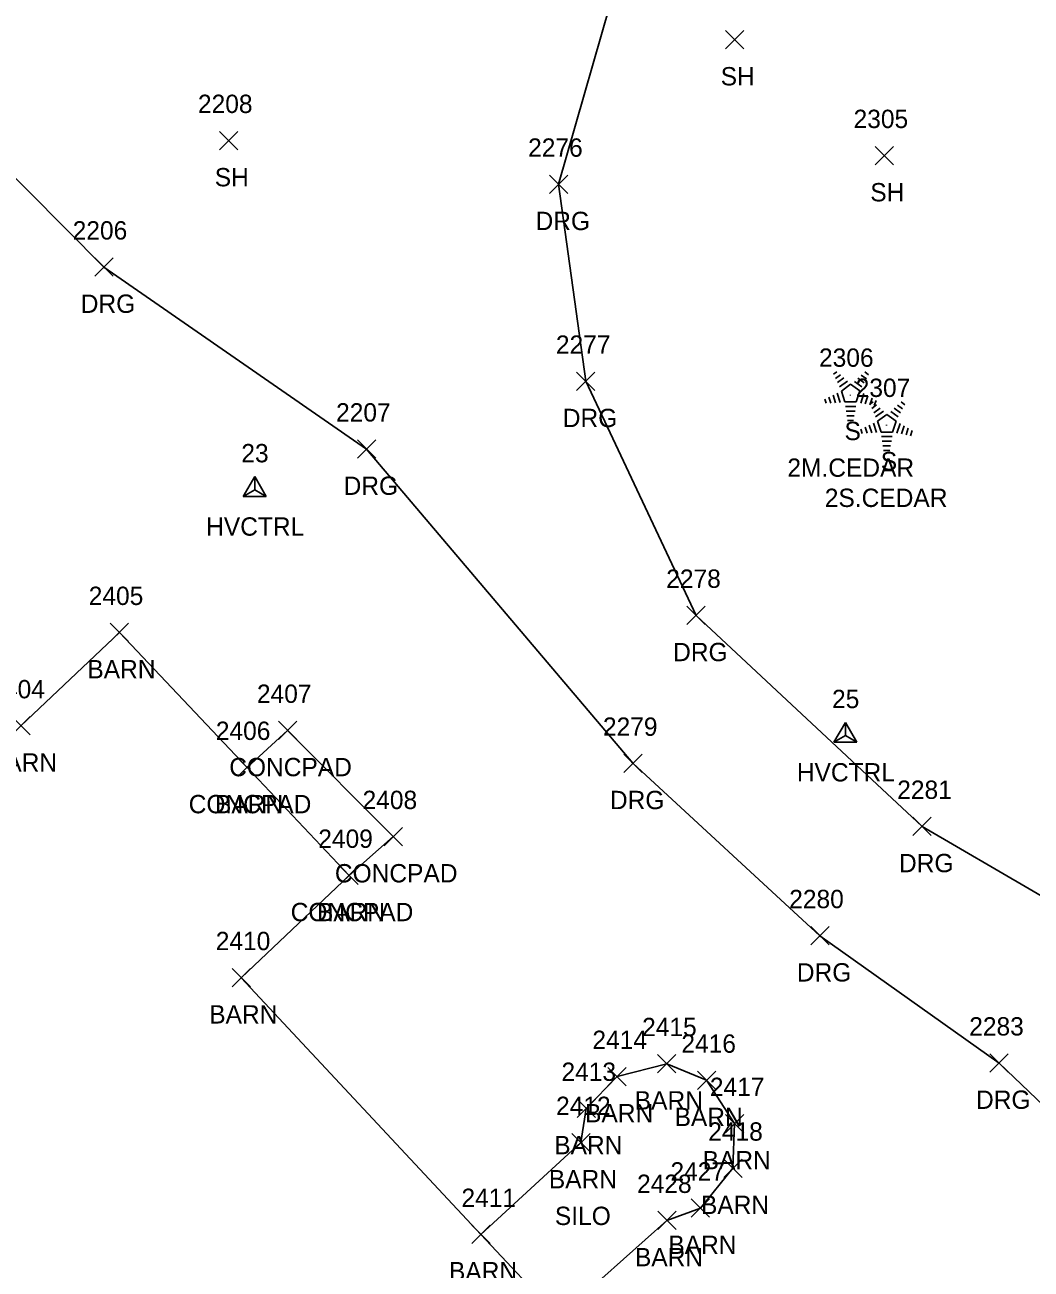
# Model space of a CAD drawing. Extents: x 1472233 to 1475777, y 540726 to 543442.
# Drawn here: x 1473446.7 to 1473556.4, y 542464 to 542599.7 of the extents above; entities that cross this region are included whole.
import ezdxf

# ---------------------------------------------------------------- set-up
doc = ezdxf.new("R2010")
doc.units = 0
for name, color, linetype in [('C_A', 7, 'Continuous'), ('C_I', 7, 'Continuous'), ('CPSM', 7, 'Continuous'), ('L_A', 7, 'Continuous'), ('L_C', 7, 'Continuous'), ('L_I', 7, 'Continuous'), ('L_TIC', 7, 'Continuous'), ('LBC', 7, 'Continuous'), ('LS', 7, 'Continuous'), ('LSOGP', 7, 'Continuous'), ('LTC', 7, 'Continuous'), ('R_A', 7, 'Continuous'), ('R_I', 7, 'Continuous'), ('R_TIC', 7, 'Continuous'), ('RDG', 7, 'Continuous')]:
    doc.layers.add(name, color=color, linetype=linetype)

msp = doc.modelspace()

# ---------------------------------------------------------------- linework, layer by layer
at = {"layer": 'CPSM'}
for p, q in [((1473470.53, 542548.31), (1473471.78, 542550.47)), ((1473473.03, 542548.31), (1473471.78, 542550.47)), ((1473471.78, 542549.03), (1473471.78, 542550.47)), ((1473470.53, 542548.31), (1473471.78, 542549.03)), ((1473471.78, 542549.03), (1473471.78, 542549.03)), ((1473471.78, 542549.03), (1473473.03, 542548.31)), ((1473470.53, 542548.31), (1473473.03, 542548.31)), ((1473534.94, 542521.49), (1473536.19, 542523.66)), ((1473537.44, 542521.49), (1473536.19, 542523.66)), ((1473536.19, 542522.22), (1473536.19, 542523.66)), ((1473534.94, 542521.49), (1473536.19, 542522.22)), ((1473534.94, 542521.49), (1473537.44, 542521.49)), ((1473536.19, 542522.22), (1473536.19, 542522.22)), ((1473536.19, 542522.22), (1473537.44, 542521.49))]:
    msp.add_line(p, q, dxfattribs=at)
at = {"layer": 'L_TIC'}
for points in [[(1473523.1, 542597.14), (1473525.1, 542599.14)], [(1473525.1, 542597.14), (1473523.1, 542599.14)], [(1473467.93, 542586.13), (1473469.93, 542588.13)], [(1473469.93, 542586.13), (1473467.93, 542588.13)], [(1473539.42, 542584.49), (1473541.42, 542586.49)], [(1473541.42, 542584.49), (1473539.42, 542586.49)], [(1473456.02, 542532.47), (1473458.02, 542534.47)], [(1473458.02, 542532.47), (1473456.02, 542534.47)], [(1473445.29, 542522.29), (1473447.29, 542524.29)], [(1473447.29, 542522.29), (1473445.29, 542524.29)], [(1473474.36, 542521.79), (1473476.36, 542523.79)], [(1473476.36, 542521.79), (1473474.36, 542523.79)], [(1473469.94, 542517.75), (1473471.94, 542519.75)], [(1473471.94, 542517.75), (1473469.94, 542519.75)], [(1473469.94, 542517.75), (1473471.94, 542519.75)], [(1473471.94, 542517.75), (1473469.94, 542519.75)], [(1473485.88, 542510.21), (1473487.88, 542512.21)], [(1473487.88, 542510.21), (1473485.88, 542512.21)], [(1473481.06, 542505.98), (1473483.06, 542507.98)], [(1473483.06, 542505.98), (1473481.06, 542507.98)], [(1473481.06, 542505.98), (1473483.06, 542507.98)], [(1473483.06, 542505.98), (1473481.06, 542507.98)], [(1473469.31, 542494.82), (1473471.31, 542496.82)], [(1473471.31, 542494.82), (1473469.31, 542496.82)], [(1473515.71, 542485.44), (1473517.71, 542487.44)], [(1473517.71, 542485.44), (1473515.71, 542487.44)], [(1473510.29, 542484.04), (1473512.29, 542486.04)], [(1473512.29, 542484.04), (1473510.29, 542486.04)], [(1473520.05, 542483.63), (1473522.05, 542485.63)], [(1473522.05, 542483.63), (1473520.05, 542485.63)], [(1473506.93, 542480.56), (1473508.93, 542482.56)], [(1473508.93, 542480.56), (1473506.93, 542482.56)], [(1473523.11, 542478.91), (1473525.11, 542480.91)], [(1473525.11, 542478.91), (1473523.11, 542480.91)], [(1473506.34, 542476.84), (1473508.34, 542478.84)], [(1473508.34, 542476.84), (1473506.34, 542478.84)], [(1473522.93, 542474.04), (1473524.93, 542476.04)], [(1473524.93, 542474.04), (1473522.93, 542476.04)], [(1473519.37, 542469.69), (1473521.37, 542471.69)], [(1473521.37, 542469.69), (1473519.37, 542471.69)], [(1473515.73, 542468.34), (1473517.73, 542470.34)], [(1473517.73, 542468.34), (1473515.73, 542470.34)], [(1473495.45, 542466.81), (1473497.45, 542468.81)], [(1473497.45, 542466.81), (1473495.45, 542468.81)]]:
    msp.add_lwpolyline(points, dxfattribs=at)
at = {"layer": 'LBC'}
msp.add_lwpolyline([(1473446.29, 542523.29), (1473457.02, 542533.47), (1473470.94, 542518.75), (1473482.06, 542506.98), (1473470.31, 542495.82), (1473496.45, 542467.81), (1473507.34, 542477.84), (1473507.93, 542481.56), (1473511.29, 542485.04), (1473516.71, 542486.44), (1473521.05, 542484.63), (1473524.11, 542479.91), (1473523.93, 542475.04), (1473520.37, 542470.69), (1473516.73, 542469.34), (1473504.9, 542458.8), (1473527.52, 542434.56), (1473552.33, 542408.44), (1473543.39, 542399.9), (1473526.52, 542384.14), (1473534.32, 542375.68), (1473524.98, 542366.94)], dxfattribs=at)
at = {"layer": 'LS'}
msp.add_lwpolyline([(1473470.94, 542518.75), (1473475.36, 542522.79), (1473486.88, 542511.21), (1473482.06, 542506.98)], dxfattribs=at)
at = {"layer": 'LSOGP'}
msp.add_lwpolyline([(1473435.6, 542224.62), (1473457.77, 542266.76), (1473506.94, 542351.79), (1473524.98, 542366.94), (1473534.32, 542375.68), (1473526.52, 542384.14), (1473543.39, 542399.9), (1473552.33, 542408.44), (1473527.52, 542434.56), (1473504.9, 542458.8), (1473496.45, 542467.81), (1473470.31, 542495.82), (1473482.06, 542506.98), (1473470.94, 542518.75), (1473457.02, 542533.47), (1473446.29, 542523.29)], dxfattribs=at)
at = {"layer": 'LTC'}
for p, q in [((1473534.9, 542561.66), (1473535.25, 542561.91)), ((1473535.11, 542561.19), (1473535.64, 542561.57)), ((1473535.32, 542560.72), (1473536.02, 542561.24)), ((1473535.53, 542560.26), (1473536.4, 542560.9)), ((1473537.18, 542560.85), (1473537.99, 542560.26)), ((1473537.55, 542561.2), (1473538.23, 542560.71)), ((1473537.92, 542561.55), (1473538.47, 542561.15)), ((1473538.3, 542561.9), (1473538.71, 542561.59)), ((1473535.3, 542559.58), (1473535.63, 542558.57)), ((1473535.75, 542559.8), (1473536.76, 542560.54)), ((1473535.75, 542559.8), (1473536.14, 542558.61)), ((1473536.76, 542560.54), (1473537.76, 542559.81)), ((1473537.76, 542559.81), (1473537.37, 542558.61)), ((1473538.2, 542559.54), (1473537.86, 542558.5)), ((1473533.93, 542558.93), (1473534.08, 542558.47)), ((1473534.39, 542559.15), (1473534.6, 542558.5)), ((1473534.84, 542559.37), (1473535.11, 542558.53)), ((1473537.37, 542558.61), (1473536.14, 542558.61)), ((1473537.33, 542558.11), (1473536.19, 542558.11)), ((1473538.64, 542559.29), (1473538.35, 542558.41)), ((1473539.09, 542559.04), (1473538.85, 542558.31)), ((1473538.85, 542558.37), (1473539.2, 542558.63)), ((1473539.06, 542557.91), (1473539.59, 542558.29)), ((1473539.53, 542558.79), (1473539.34, 542558.22)), ((1473541.87, 542558.26), (1473542.42, 542557.87)), ((1473542.25, 542558.61), (1473542.66, 542558.31)), ((1473537.25, 542557.61), (1473536.26, 542557.61)), ((1473537.16, 542557.11), (1473536.33, 542557.11)), ((1473539.27, 542557.44), (1473539.97, 542557.95)), ((1473539.48, 542556.98), (1473540.35, 542557.61)), ((1473539.7, 542556.52), (1473540.71, 542557.25)), ((1473540.71, 542557.25), (1473541.71, 542556.53)), ((1473541.13, 542557.57), (1473541.94, 542556.98)), ((1473541.5, 542557.92), (1473542.18, 542557.42)), ((1473537.08, 542556.61), (1473536.4, 542556.61)), ((1473537.88, 542555.65), (1473538.03, 542555.18)), ((1473538.34, 542555.87), (1473538.55, 542555.22)), ((1473538.79, 542556.08), (1473539.06, 542555.25)), ((1473539.25, 542556.3), (1473539.58, 542555.28)), ((1473539.7, 542556.52), (1473540.09, 542555.33)), ((1473541.32, 542555.33), (1473540.09, 542555.33)), ((1473541.71, 542556.53), (1473541.32, 542555.33)), ((1473542.15, 542556.26), (1473541.81, 542555.22)), ((1473542.59, 542556.01), (1473542.3, 542555.12)), ((1473543.04, 542555.76), (1473542.8, 542555.03)), ((1473543.48, 542555.51), (1473543.29, 542554.93)), ((1473541.28, 542554.83), (1473540.14, 542554.83)), ((1473541.2, 542554.33), (1473540.21, 542554.33)), ((1473541.11, 542553.83), (1473540.28, 542553.83)), ((1473541.03, 542553.33), (1473540.35, 542553.33))]:
    msp.add_line(p, q, dxfattribs=at)
at = {"layer": 'R_TIC'}
for points in [[(1473503.91, 542581.36), (1473505.91, 542583.36)], [(1473505.91, 542581.36), (1473503.91, 542583.36)], [(1473454.33, 542572.33), (1473456.33, 542574.33)], [(1473456.33, 542572.33), (1473454.33, 542574.33)], [(1473506.88, 542559.87), (1473508.88, 542561.87)], [(1473508.88, 542559.87), (1473506.88, 542561.87)], [(1473482.98, 542552.48), (1473484.98, 542554.48)], [(1473484.98, 542552.48), (1473482.98, 542554.48)], [(1473518.91, 542534.34), (1473520.91, 542536.34)], [(1473520.91, 542534.34), (1473518.91, 542536.34)], [(1473512.02, 542518.2), (1473514.02, 542520.2)], [(1473514.02, 542518.2), (1473512.02, 542520.2)], [(1473512.02, 542518.2), (1473514.02, 542520.2)], [(1473514.02, 542518.2), (1473512.02, 542520.2)], [(1473543.54, 542511.32), (1473545.54, 542513.32)], [(1473545.54, 542511.32), (1473543.54, 542513.32)], [(1473532.4, 542499.4), (1473534.4, 542501.4)], [(1473534.4, 542499.4), (1473532.4, 542501.4)], [(1473551.95, 542485.51), (1473553.95, 542487.51)], [(1473553.95, 542485.51), (1473551.95, 542487.51)]]:
    msp.add_lwpolyline(points, dxfattribs=at)
at = {"layer": 'RDG'}
for points in [[(1473579.24, 542654.93), (1473565.52, 542656.42), (1473551.29, 542651.58), (1473529.19, 542632.14), (1473511.48, 542605.32), (1473504.91, 542582.36), (1473507.88, 542560.87), (1473519.91, 542535.34), (1473544.54, 542512.32), (1473568.76, 542498.22), (1473583.28, 542493.74), (1473608.61, 542494.6), (1473614.44, 542495.85), (1473636.53, 542504.1), (1473649.55, 542494.36), (1473631.63, 542479.64), (1473638.11, 542472.76)], [(1473415.27, 542604.31), (1473438.75, 542590.01), (1473455.33, 542573.33), (1473483.98, 542553.48), (1473513.02, 542519.2)], [(1473513.02, 542519.2), (1473533.4, 542500.4), (1473552.95, 542486.51), (1473566.77, 542473.3), (1473585.4, 542456.44), (1473612.79, 542445.8)]]:
    msp.add_lwpolyline(points, dxfattribs=at)

# ---------------------------------------------------------------- texts
at = {"layer": 'C_A'}
for p in [(1473466.48, 542544.03), (1473530.89, 542517.22)]:
    msp.add_text('HVCTRL', height=2, dxfattribs=at).set_placement(p)
at = {"layer": 'C_I'}
for s, p in [('23', (1473470.32, 542552.03)), ('25', (1473534.73, 542525.22))]:
    msp.add_text(s, height=2, dxfattribs=at).set_placement(p)
at = {"layer": 'L_A'}
for s, p in [('SH', (1473522.59, 542593.14)), ('SH', (1473467.42, 542582.13)), ('SH', (1473538.9, 542580.49)), ('S', (1473536.09, 542554.45)), ('S', (1473540.04, 542551.16)), ('BARN', (1473453.53, 542528.47)), ('BARN', (1473442.8, 542518.29)), ('CONCPAD', (1473469, 542517.79)), ('CONCPAD', (1473464.58, 542513.75)), ('BARN', (1473467.45, 542513.75)), ('CONCPAD', (1473480.52, 542506.21)), ('CONCPAD', (1473475.7, 542501.98)), ('BARN', (1473478.57, 542501.98)), ('BARN', (1473466.82, 542490.82)), ('BARN', (1473513.22, 542481.44)), ('BARN', (1473507.8, 542480.04)), ('BARN', (1473517.56, 542479.63)), ('BARN', (1473504.44, 542476.56)), ('BARN', (1473520.62, 542474.91)), ('BARN', (1473503.85, 542472.84)), ('BARN', (1473520.44, 542470.04)), ('BARN', (1473516.88, 542465.69)), ('BARN', (1473513.24, 542464.34)), ('BARN', (1473492.96, 542462.81))]:
    msp.add_text(s, height=2, dxfattribs=at).set_placement(p)
at = {"layer": 'L_C'}
for s, p in [('2M.CEDAR', (1473529.86, 542550.45)), ('2S.CEDAR', (1473533.94, 542547.16)), ('SILO', (1473504.51, 542468.84))]:
    msp.add_text(s, height=2, dxfattribs=at).set_placement(p)
at = {"layer": 'L_I'}
for s, p in [('2208', (1473465.59, 542590.13)), ('2305', (1473537.08, 542588.49)), ('2306', (1473533.31, 542562.45)), ('2307', (1473537.31, 542559.16)), ('2405', (1473453.68, 542536.47)), ('2404', (1473442.95, 542526.29)), ('2407', (1473472.02, 542525.79)), ('2406', (1473467.54, 542521.75)), ('2406', (1473467.54, 542521.75)), ('2408', (1473483.54, 542514.21)), ('2409', (1473478.71, 542509.98)), ('2409', (1473478.71, 542509.98)), ('2410', (1473467.53, 542498.82)), ('2415', (1473514.02, 542489.44)), ('2414', (1473508.6, 542488.04)), ('2416', (1473518.3, 542487.63)), ('2413', (1473505.23, 542484.56)), ('2417', (1473521.41, 542482.91)), ('2412', (1473504.64, 542480.84)), ('2418', (1473521.23, 542478.04)), ('2427', (1473517.11, 542473.69)), ('2428', (1473513.47, 542472.34)), ('2411', (1473494.32, 542470.81))]:
    msp.add_text(s, height=2, dxfattribs=at).set_placement(p)
at = {"layer": 'LTC'}
for p in [(1473536.64, 542559.55), (1473540.59, 542556.27)]:
    msp.add_text('.', height=1.04, rotation=270, dxfattribs=at).set_placement(p)
at = {"layer": 'R_A'}
for p in [(1473502.4, 542577.36), (1473452.81, 542568.33), (1473505.37, 542555.87), (1473481.47, 542548.48), (1473517.4, 542530.34), (1473510.51, 542514.2), (1473510.51, 542514.2), (1473542.03, 542507.32), (1473530.89, 542495.4), (1473550.43, 542481.51)]:
    msp.add_text('DRG', height=2, dxfattribs=at).set_placement(p)
at = {"layer": 'R_I'}
for s, p in [('2276', (1473501.59, 542585.36)), ('2206', (1473451.93, 542576.33)), ('2277', (1473504.62, 542563.87)), ('2207', (1473480.65, 542556.48)), ('2278', (1473516.65, 542538.34)), ('2279', (1473509.75, 542522.2)), ('2279', (1473509.75, 542522.2)), ('2281', (1473541.84, 542515.32)), ('2280', (1473530.06, 542503.4)), ('2283', (1473549.69, 542489.51))]:
    msp.add_text(s, height=2, dxfattribs=at).set_placement(p)

doc.saveas('drawing.dxf')
